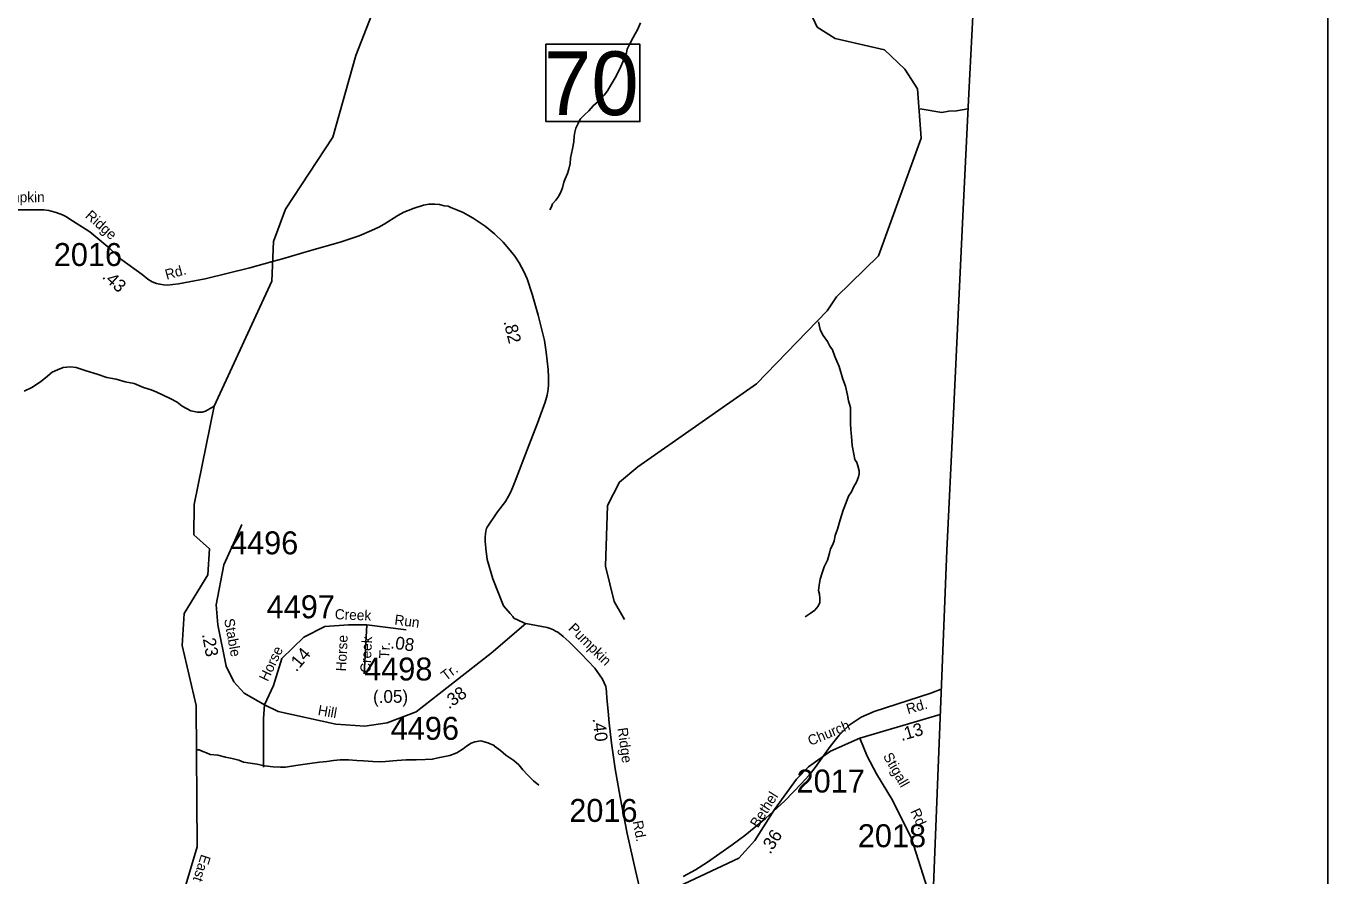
# Model space of a CAD drawing. Extents: x 1551653 to 1702041, y 811336 to 920032.
# Drawn here: x 1687862 to 1696240, y 884840 to 890308 of the extents above; entities that cross this region are included whole.
import ezdxf

# ---------------------------------------------------------------- set-up
doc = ezdxf.new("R2010")
doc.units = 0
for name, color, linetype in [('Old_Level_11', 7, 'Continuous'), ('Old_Level_17', 7, 'Continuous'), ('Old_Level_21', 7, 'Continuous'), ('Old_Level_31', 7, 'Continuous'), ('Old_Level_32', 7, 'Continuous'), ('Old_Level_35', 7, 'Continuous'), ('Old_Level_50', 7, 'Continuous'), ('Old_Level_52', 7, 'Continuous'), ('Old_Level_59', 7, 'Continuous'), ('Old_Level_62', 7, 'Continuous'), ('Old_Level_63', 7, 'Continuous'), ('Old_Level_8', 7, 'Continuous')]:
    doc.layers.add(name, color=color, linetype=linetype)

msp = doc.modelspace()

# ---------------------------------------------------------------- linework, layer by layer
at = {"layer": 'Old_Level_31'}
msp.add_line((1689448.234, 888792.499), (1689448.234, 888792.499), dxfattribs=at)
msp.add_lwpolyline([(1691207.779, 890191.133), (1691812.791, 890191.133), (1691812.791, 889693.196), (1691207.779, 889693.196), (1691207.779, 890191.133)], dxfattribs=at)
at = {"layer": 'Old_Level_32'}
for p, q in [((1690055.137, 886456.2), (1690038.547, 886140.144)), ((1690055.137, 886456.2), (1690307.438, 886423.917)), ((1693227.091, 885725.668), (1693744.665, 885878.741))]:
    msp.add_line(p, q, dxfattribs=at)
for points in [[(1689448.234, 888792.499), (1689302.402, 888751.855), (1689014.841, 888681.919), (1688842.575, 888648.995), (1688770.987, 888641.619), (1688747.22, 888642.331), (1688723.595, 888647.799), (1688702.275, 888650.818), (1688674.111, 888663.564), (1688646.017, 888678.687), (1688608.915, 888710.744), (1688479.238, 888805.081), (1688400.494, 888876.47), (1688272.908, 888985.027), (1688138.124, 889069.522), (1688122.025, 889081.621), (1688096.326, 889094.023), (1688056.526, 889108.222), (1688024.223, 889117.422), (1688008.524, 889121.021), (1687976.424, 889125.023), (1687904.623, 889125.821), (1687724.325, 889125.224), (1687474.424, 889119.121)], [(1691078.881, 886464.726), (1691070.319, 886466.426), (1691023.683, 886486.86), (1691001.717, 886499.327), (1690994.825, 886508.39), (1690978.019, 886528.628), (1690935.142, 886577.1), (1690866.387, 886751.364), (1690828.829, 886876.481), (1690821.717, 886946.727), (1690818.02, 886971.425), (1690816.419, 886990.825), (1690816.619, 887018.725), (1690818.42, 887042.026), (1690821.12, 887058.725), (1690825.32, 887074.427), (1690829.119, 887082.826), (1690895.818, 887182.225), (1690946.418, 887249.827), (1690966.819, 887283.524), (1690981.218, 887311.225), (1690997.317, 887347.625), (1691006.018, 887368.426), (1691097.219, 887608.524), (1691152.619, 887752.126), (1691203.619, 887887.624), (1691216.018, 887932.726), (1691222.419, 887971.624), (1691225.017, 888000.823), (1691225.017, 888049.724), (1691222.117, 888099.323), (1691210.217, 888209.924), (1691198.918, 888284.024), (1691157.652, 888448.717), (1691118.86, 888583.178), (1691086.13, 888681.752), (1691066.164, 888729.957), (1691034.529, 888785.652), (1691007.219, 888826.936), (1690968.239, 888875.71), (1690931.423, 888917.279), (1690875.948, 888971.309), (1690815.577, 889020.724), (1690738.641, 889073.016), (1690705.865, 889090.661), (1690675.466, 889108.234), (1690637.866, 889123.642), (1690596.295, 889141.55), (1690577.495, 889149.254), (1690553.799, 889152.344), (1690523.115, 889160.405), (1690492.217, 889161.33), (1690454.189, 889162.469), (1690420.701, 889156.332), (1690360.641, 889136.708), (1690322.114, 889121.2), (1690293.237, 889110.164), (1690254.568, 889089.899), (1690167.223, 889033.008), (1690133.379, 889014.979), (1690085.132, 888992.621), (1690005.63, 888959.298), (1689883.062, 888917.744), (1689686.316, 888861.75), (1689513.48, 888809.8), (1689448.234, 888792.499)], [(1689397.246, 885940.223), (1689265.909, 886016.389), (1689198.336, 886088.181), (1689149.615, 886188.664), (1689096.891, 886455.808), (1689085.002, 886584.445), (1689135.444, 886841.746), (1689208.626, 887001.909), (1689251.043, 887101.37)], [(1691078.881, 886464.726), (1690854.768, 886273.597), (1690521.584, 886011.615), (1690371.833, 885896.504), (1690186.568, 885825.921), (1690041.759, 885803.475), (1689854.797, 885817.318), (1689484.535, 885898.462), (1689397.246, 885940.223)], [(1689397.246, 885940.223), (1689454.636, 886065.936), (1689509.173, 886239.74), (1689649.704, 886376.835), (1689785.085, 886445.748), (1689937.752, 886455.596), (1690055.137, 886456.2)], [(1691832.806, 884663.443), (1691783.717, 884874.231), (1691729.416, 885112.63), (1691685.318, 885347.331), (1691652.916, 885529.43), (1691630.318, 885693.728), (1691615.318, 885824.029), (1691607.618, 885900.03), (1691600.118, 885983.527), (1691598.018, 886022.628), (1691595.118, 886045.03), (1691592.116, 886058.527), (1691583.117, 886083.028), (1691571.417, 886106.227), (1691522.018, 886176.827), (1691432.717, 886271.528), (1691357.418, 886346.328), (1691319.318, 886379.927), (1691283.518, 886407.227), (1691269.817, 886414.727), (1691255.519, 886422.929), (1691234.718, 886431.827), (1691215.818, 886437.529), (1691078.881, 886464.726)], [(1691832.806, 884663.443), (1692061.718, 884771.748), (1692448.789, 884955.033), (1692552.84, 885067.504), (1692677.701, 885267.453), (1692819.211, 885463.235), (1692898.29, 885542.382), (1693039.799, 885642.356), (1693227.091, 885725.668)], [(1693825.977, 881376.64), (1693842.94, 881813.526), (1693864.319, 882367.035), (1693871.185, 882597.108), (1693885.66, 883060.676), (1693909.67, 883632.68), (1693909.701, 883721.768), (1693908.885, 883804.251), (1693898.946, 883907.297), (1693885.521, 884000.366), (1693864.766, 884117.197), (1693846.9, 884200.221), (1693829.032, 884271.26), (1693814.207, 884322.622), (1693762.057, 884475.394), (1693732.085, 884564.412), (1693664.015, 884757.444), (1693561.079, 885080.841), (1693437.448, 885327.225), (1693335.342, 885497.546), (1693274.834, 885611.094), (1693227.091, 885725.668)]]:
    msp.add_lwpolyline(points, dxfattribs=at)
at = {"layer": 'Old_Level_35'}
msp.add_lwpolyline([(1689390.703, 885540.204), (1689389.824, 885853.447), (1689397.246, 885940.223)], dxfattribs=at)
at = {"layer": 'Old_Level_50'}
msp.add_line((1689452.901, 888795.554), (1689452.901, 888795.554), dxfattribs=at)
at = {"layer": 'Old_Level_52'}
msp.add_lwpolyline([(1694143.013, 897029.607), (1694104.312, 896049.209), (1694065.352, 894932.413), (1694060.513, 894558.812), (1694047.013, 893862.514), (1694033.912, 893010.016), (1694028.712, 892337.816), (1694015.113, 891655.619), (1693997.712, 891153.418), (1693968.214, 890623.518), (1693928.014, 889875.222), (1693892.111, 889129.223), (1693866.613, 888587.124), (1693827.613, 887769.226), (1693786.613, 886933.026), (1693696.633, 884671.529)], dxfattribs=at)
at = {"layer": 'Old_Level_59'}
for points in [[(1688884.726, 884761.908), (1688962.748, 885026.22), (1688955.776, 885935.626), (1688867.706, 886321.534), (1688878.677, 886528.124), (1689031.748, 886777.775), (1689041.693, 886944.995), (1688942.755, 887035.628), (1688944.703, 887229.197), (1689071.733, 887862.398), (1689443.698, 888666.715), (1689454.77, 888922.517), (1689531.767, 889131.055), (1689836.782, 889594.268), (1689984.727, 890119.714), (1690087.766, 890383.513), (1690196.751, 890542.224), (1690280.72, 890599.536), (1690399.753, 890748.096), (1690637.716, 891235.607), (1690785.763, 891767.717), (1690827.697, 891793.144)], [(1691712.804, 886490.087), (1691647.802, 886606.249), (1691591.721, 886833.857), (1691603.716, 887224.276), (1691680.713, 887373.759), (1691798.721, 887473.107), (1692562.745, 888005.729), (1693017.755, 888475.709), (1693076.81, 888566.444), (1693346.761, 888830.141), (1693621.839, 889586.066), (1693599.796, 889904.922), (1693517.775, 890031.336), (1693385.824, 890155.495), (1693069.736, 890227.571), (1692953.779, 890302.21), (1692896.775, 890421.448)]]:
    msp.add_lwpolyline(points, dxfattribs=at)
at = {"layer": 'Old_Level_62'}
for points in [[(1691232.162, 889125.724), (1691242.414, 889145.716), (1691250.514, 889163.659), (1691270.712, 889187.445), (1691284.963, 889205.284), (1691295.215, 889223.124), (1691305.468, 889245.064), (1691313.67, 889267.005), (1691321.975, 889302.889), (1691332.227, 889324.727), (1691346.786, 889360.611), (1691354.988, 889386.55), (1691363.395, 889424.485), (1691365.753, 889458.523), (1691372.007, 889488.461), (1691378.364, 889518.399), (1691386.874, 889564.33), (1691389.232, 889600.317), (1691393.538, 889626.256), (1691399.792, 889650.247), (1691414.146, 889682.03), (1691428.499, 889709.917), (1691456.796, 889737.599), (1691483.043, 889763.333), (1691511.34, 889795.116), (1691545.789, 889824.746), (1691582.083, 889864.321), (1691604.536, 889892.106), (1691626.887, 889931.886), (1691653.339, 889975.562), (1691671.793, 890011.446), (1691690.248, 890047.228), (1691704.602, 890083.112), (1691723.057, 890124.943), (1691731.361, 890158.879), (1691749.918, 890198.659), (1691768.27, 890234.44), (1691782.522, 890258.329), (1691796.773, 890284.268), (1691815.227, 890329.995)], [(1693615.857, 889776.343), (1693756.111, 889752.455), (1693801.166, 889761.203), (1693848.664, 889762.648), (1693922.689, 889776.108)], [(1692876.68, 886507.106), (1692908.873, 886528.842), (1692937.17, 886550.475), (1692959.521, 886576.311), (1692969.671, 886598.252), (1692970.081, 886626.242), (1692968.235, 886652.181), (1692962.494, 886676.274), (1692966.902, 886710.313), (1692973.259, 886750.195), (1692985.767, 886790.078), (1692998.173, 886828.013), (1693018.678, 886871.791), (1693033.134, 886915.673), (1693039.388, 886943.56), (1693053.742, 886971.447), (1693062.047, 886995.335), (1693068.403, 887031.322), (1693084.807, 887071.205), (1693101.417, 887130.977), (1693120.179, 887192.8), (1693138.634, 887242.628), (1693155.14, 887282.511), (1693173.39, 887312.243), (1693189.794, 887346.077), (1693206.198, 887373.861), (1693218.501, 887407.9), (1693222.705, 887427.79), (1693222.91, 887445.835), (1693215.323, 887477.823), (1693207.429, 887499.968), (1693195.638, 887520.064), (1693188.051, 887554.205), (1693178.619, 887608.338), (1693173.287, 887666.368), (1693169.801, 887710.454), (1693168.161, 887750.44), (1693166.828, 887808.572), (1693167.238, 887854.503), (1693155.653, 887896.744), (1693148.168, 887932.833), (1693134.635, 887990.966), (1693119.154, 888035.154), (1693094.035, 888117.38), (1693080.399, 888151.624), (1693066.763, 888181.767), (1693051.179, 888223.905), (1693035.39, 888248.101), (1693019.806, 888278.346), (1692992.124, 888316.588), (1692978.385, 888340.785), (1692972.541, 888354.831), (1692961.058, 888404.966)], [(1687850.34, 887959.593), (1687904.577, 887985.019), (1687956.967, 888020.493), (1687987.315, 888044.177), (1688029.658, 888081.804), (1688063.8, 888097.285), (1688100.094, 888110.921), (1688148.076, 888116.458), (1688184.063, 888112.049), (1688249.884, 888089.391), (1688319.705, 888068.68), (1688381.425, 888047.97), (1688441.3, 888035.359), (1688499.228, 888018.648), (1688557.052, 888007.985), (1688618.876, 887983.379), (1688666.755, 887966.77), (1688704.587, 887952.416), (1688744.367, 887933.961), (1688794.093, 887909.457), (1688833.975, 887889.055), (1688867.706, 887862.603), (1688895.491, 887846.404), (1688923.378, 887832.05), (1688965.311, 887823.643), (1688995.351, 887823.233), (1689017.394, 887831.025), (1689047.639, 887846.712), (1689071.733, 887862.398)], [(1692089.792, 884836.547), (1692170.788, 884879.505), (1692246.76, 884927.282), (1692406.803, 885038.831), (1692486.773, 885099.424), (1692620.775, 885209.947), (1692744.831, 885323.341), (1692850.74, 885432.018), (1692900.773, 885487.587), (1692940.758, 885537.21), (1693035.8, 885672.339), (1693094.752, 885745.235), (1693159.754, 885809.109), (1693236.751, 885860.987), (1693319.797, 885898.204), (1693683.765, 886016.519), (1693751.135, 886041.334)], [(1688962.133, 885650.809), (1688975.974, 885650.604), (1688999.965, 885640.351), (1689023.853, 885632.149), (1689047.742, 885621.794), (1689095.724, 885617.283), (1689145.654, 885604.775), (1689189.433, 885594.317), (1689231.469, 885583.859), (1689261.406, 885571.556), (1689305.185, 885565.097), (1689349.271, 885558.535), (1689397.151, 885548.078), (1689453.13, 885541.413), (1689498.959, 885538.953), (1689531.152, 885538.645), (1689599.23, 885549.923), (1689687.402, 885562.944), (1689749.533, 885572.274), (1689797.515, 885575.76), (1689841.601, 885583.347), (1689883.739, 885586.935), (1689937.771, 885586.217), (1689989.751, 885581.706), (1690033.735, 885581.296), (1690093.61, 885576.682), (1690139.644, 885574.119), (1690175.733, 885575.657), (1690221.768, 885581.296), (1690247.707, 885582.937), (1690307.89, 885586.32), (1690371.866, 885587.653), (1690429.998, 885588.986), (1690476.032, 885590.523), (1690524.117, 885602.006), (1690590.246, 885615.335), (1690634.538, 885630.816), (1690674.728, 885658.498), (1690696.976, 885674.185), (1690727.119, 885693.87), (1690749.264, 885701.662), (1690789.352, 885709.249), (1690833.233, 885696.74), (1690875.166, 885678.286), (1690877.012, 885674.287), (1690914.741, 885647.835), (1690950.523, 885617.488), (1691002.093, 885582.834), (1691033.774, 885554.537), (1691059.508, 885522.241), (1691089.138, 885489.945), (1691126.765, 885451.498), (1691162.547, 885423.098)]]:
    msp.add_lwpolyline(points, dxfattribs=at)
at = {"layer": 'Old_Level_63'}
msp.add_lwpolyline([(1633724.041, 918191.523), (1696240.113, 918191.523), (1696240.113, 874749.337), (1633724.041, 874749.337), (1633724.041, 918191.523)], dxfattribs=at)

# ---------------------------------------------------------------- texts
at = {"layer": 'Old_Level_11'}
for s, rotation, p in [('Pumpkin', 0.18975, (1687640.663, 889174.147)), ('Ridge', 318.2854944, (1688238.77, 889081.134)), ('Rd.', 15.5095972, (1688766.911, 888675.564)), ('Stable', 280.403975, (1689136.376, 886490.223)), ('Creek', 357.6541778, (1689848.105, 886491.803)), ('Run', 352.7867194, (1690230.19, 886456.769)), ('Pumpkin', 315.1903583, (1691346.78, 886427.876)), ('Horse', 64.7319778, (1689417.868, 886086.447)), ('Horse', 87.1293972, (1689921.05, 886154.732)), ('Creek', 87.1293972, (1690077.89, 886145.508)), ('Tr.', 87.1293972, (1690199.151, 886236.901)), ('Tr.', 37.1756083, (1690563.685, 886092.257)), ('Hill', 350.1212639, (1689736.475, 885875.744)), ('Rd.', 16.0487583, (1693537.302, 885880.414)), ('Church', 22.5974861, (1692909.218, 885675.662)), ('Ridge', 277.8316306, (1691667.699, 885789.835)), ('Stigall', 299.6207056, (1693375.001, 885610.628)), ('Bethel', 57.5479833, (1692571.691, 885144.476)), ('Rd.', 294.3803028, (1693551.493, 885256.148)), ('Rd.', 280.6411722, (1691765.493, 885190.18))]:
    msp.add_text(s, height=65.6167, rotation=rotation, dxfattribs=at).set_placement(p)
at = {"layer": 'Old_Level_17'}
for s, rotation, p in [('.43', 317.8042944, (1688347.186, 888690.088)), ('.82', 284.0667222, (1690933.906, 888407.034)), ('.23', 280.403975, (1688993.844, 886394.396)), ('.08', 352.7867194, (1690203.807, 886303.468)), ('.14', 50.0315556, (1689601.517, 886148.684)), ('(.05)', 0.6391611, (1690095.469, 885952.356)), ('.38', 35.768825, (1690582.698, 885910.084)), ('.40', 276.5668306, (1691507.676, 885851.681)), ('.13', 16.0487583, (1693496.013, 885707.303)), ('.36', 57.5895889, (1692650.807, 884975.505))]:
    msp.add_text(s, height=82.0208, rotation=rotation, dxfattribs=at).set_placement(p)
at = {"layer": 'Old_Level_21'}
msp.add_text('East', height=65.6167, rotation=251.8679861, dxfattribs=at).set_placement((1688990.101, 884982.963))
at = {"layer": 'Old_Level_31'}
msp.add_text('70', height=410.1042, dxfattribs=at).set_placement((1691194.801, 889735.048))
at = {"layer": 'Old_Level_8'}
for s, p in [('2016', (1688040.611, 888764.36)), ('4496', (1689174.671, 886909.207)), ('4497', (1689410.167, 886497.724)), ('4498', (1690037.75, 886097.363)), ('4496', (1690208.829, 885715.649)), ('2017', (1692820.719, 885376.435)), ('2016', (1691357.963, 885187.339)), ('2018', (1693214.734, 885024.571))]:
    msp.add_text(s, height=147.6375, dxfattribs=at).set_placement(p)

doc.saveas('drawing.dxf')
